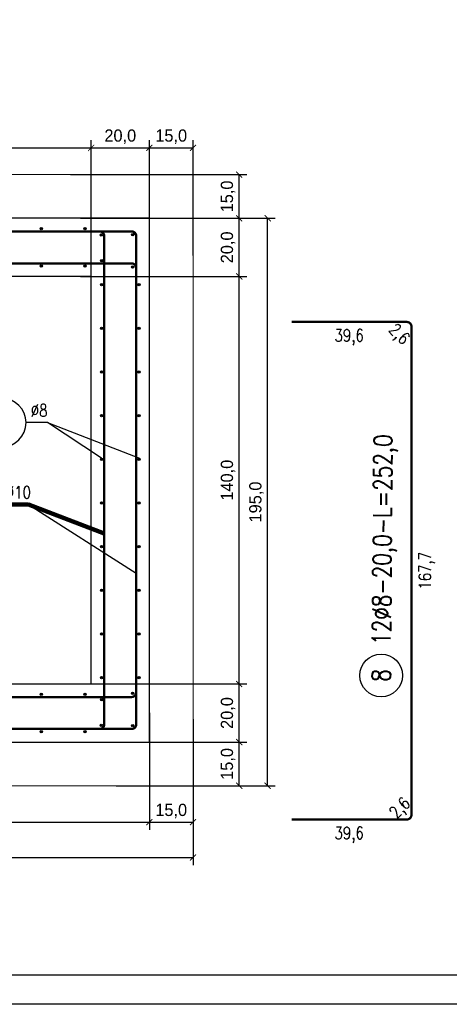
# Model space of a CAD drawing. Header units: millimetres. Extents: x 49320 to 60117, y -4209 to 20568.
# Tile 476 of 479: x 55394 to 55542, y 16443 to 16781. Entities that reach past the tile are written whole.
import ezdxf
from ezdxf.enums import TextEntityAlignment as Align

# ---------------------------------------------------------------- set-up
doc = ezdxf.new("R2010")
doc.units = ezdxf.units.MM
for name, color, linetype in [('_mt_wymiary konstr', 3, 'Continuous'), ('e-cad_cienkie', 1, 'Continuous'), ('e-cad_opisy', 7, 'Continuous'), ('e-cad_prety_przekroj', 4, 'Continuous'), ('e-cad_prety_widok', 3, 'Continuous'), ('RAMKA', 3, 'Continuous'), ('SPECBUD_Grube', 6, 'Continuous')]:
    doc.layers.add(name, color=color, linetype=linetype)
doc.layers.add('e-cad_rzutnie', color=61, linetype='Continuous', plot=False)
doc.layers.add('M_Ramki do druku', color=7, linetype='Continuous', lineweight=25)
doc.layers.add('M_Ramki rysunków', color=2, linetype='Continuous', lineweight=25)
doc.styles.add('e-cad_1', font='simplex.shx', dxfattribs={"width": 0.8})
doc.styles.add('MCAD_TS', font='GENISO.SHX', dxfattribs={"width": 0.8})
doc.dimstyles.new('e-cad_1_21_[cm]', dxfattribs={"dimscale": 2.1, "dimtxt": 2, "dimasz": 1, "dimexe": 1.25, "dimexo": 0.625, "dimtad": 1, "dimdec": 1, "dimrnd": 0.1, "dimzin": 1, "dimtxsty": 'Standard', "dimblk": 'ARCHTICK', "dimcen": 2.5, "dimclrd": 256, "dimclre": 256, "dimclrt": 7, "dimadec": 0, "dimazin": 0, "dimtfac": 1, "dimtmove": 0, "dimatfit": 3, "dimfxl": 1, "dimarcsym": 0})

# ---------------------------------------------------------------- blocks, each defined once
blk = doc.blocks.new('e-cad_ZelbetOpis_7')
blk.add_circle((5, 5), 3.5)
at = {"layer": 'e-cad_opisy', "style": 'e-cad_1', "width": 0.8, "flags": 1}
for tag, p in [('SREDNICA', (25, 8)), ('KOD', (30, 8)), ('SZT', (25, 7)), ('GATUNEK_STALI', (25, 6.5)), ('DLUGOSC', (25, 7.5)), ('A', (30, 6.5)), ('HAK_1', (30, 7.5)), ('HAK_2', (30, 7)), ('OPIS_2', (25, 5.5)), ('KLASA_STALI', (25, 6)), ('C', (30, 5.5)), ('B', (30, 6)), ('D', (30, 5)), ('E', (30, 4.5)), ('F', (30, 4)), ('R', (30, 3.5)), ('HAK_1_DLUGOSC', (30, 3)), ('HAK_2_DLUGOSC', (30, 2.5)), ('KIERUNEK', (30, 2))]:
    blk.add_attdef(tag, p, '', height=0.3, dxfattribs=at)
at = {"layer": 'e-cad_opisy', "style": 'e-cad_1', "width": 0.8}
blk.add_attdef('NR', text='', height=3, dxfattribs=at).set_placement((5, 3.5), align=Align.CENTER)
for tag, p in [('OPIS_1', (10, 3.5)), ('UWAGI', (10, -6))]:
    blk.add_attdef(tag, p, '', height=3, dxfattribs=at)
at = {"layer": 'e-cad_rzutnie', "style": 'e-cad_1', "width": 0.8}
blk.add_attdef('POZYCJA', (10, 7.5), '', height=2.5, dxfattribs=at)
blk = doc.blocks.new('e-cad_ZelbetOpisNiezliczalny_1P')
at = {"layer": 'e-cad_cienkie'}
blk.add_circle((4, 0), 4, dxfattribs=at)
at = {"layer": 'e-cad_opisy', "ltscale": 0.04, "style": 'e-cad_1', "width": 0.8}
for tag, p in [('OPIS', (-1, 1)), ('UWAGI', (-1, -3))]:
    blk.add_attdef(tag, text='', height=2, dxfattribs=at).set_placement(p, align=Align.RIGHT)
blk.add_attdef('NR', text='', height=3, dxfattribs=at).set_placement((4, 0), align=Align.MIDDLE_CENTER)
blk = doc.blocks.new('_ArchTick')
at = {"color": 0, "linetype": 'ByBlock', "const_width": 0.15}
blk.add_lwpolyline([(-0.5, -0.5), (0.5, 0.5)], dxfattribs=at)
blk = doc.blocks.new('e-cad_ZelbetOpisNiezliczalny_1L')
at = {"layer": 'e-cad_cienkie'}
blk.add_circle((-4, 0), 4, dxfattribs=at)
at = {"layer": 'e-cad_opisy', "ltscale": 0.04, "style": 'e-cad_1', "width": 0.8}
for tag, p in [('OPIS', (1, 1)), ('UWAGI', (1, -3))]:
    blk.add_attdef(tag, p, '', height=2, dxfattribs=at)
blk.add_attdef('NR', text='', height=3, dxfattribs=at).set_placement((-4, 0), align=Align.MIDDLE_CENTER)
blk = doc.blocks.new('*D1688')
at = {"layer": '_mt_wymiary konstr', "lineweight": -2, "ltscale": 0.84}
for p, q in [((55308.71, 16688.33), (55308.71, 16739.81)), ((55418.71, 16688.33), (55418.71, 16739.81)), ((55308.71, 16737.19), (55418.71, 16737.19))]:
    blk.add_line(p, q, dxfattribs=at)
at = {"layer": 'Defpoints', "color": 0}
for p in [(55418.71, 16737.19), (55308.71, 16687.02), (55418.71, 16687.02)]:
    blk.add_point(p, dxfattribs=at)
at = {"layer": '_mt_wymiary konstr', "linetype": 'ByBlock', "lineweight": -2, "xscale": 2.1, "yscale": 2.1, "zscale": 2.1, "rotation": 180}
blk.add_blockref('_ArchTick', (55308.71, 16737.19), dxfattribs=at)
at = {"layer": '_mt_wymiary konstr', "linetype": 'ByBlock', "lineweight": -2, "xscale": 2.1, "yscale": 2.1, "zscale": 2.1}
blk.add_blockref('_ArchTick', (55418.71, 16737.19), dxfattribs=at)
at = {"layer": '_mt_wymiary konstr', "color": 7, "insert": (55363.71, 16741.02), "char_height": 4.2, "attachment_point": 5}
blk.add_mtext('110,0', dxfattribs=at)
blk = doc.blocks.new('*D1689')
at = {"layer": '_mt_wymiary konstr', "lineweight": -2, "ltscale": 0.84}
for p, q in [((55418.71, 16688.33), (55418.71, 16739.81)), ((55438.71, 16694.54), (55438.71, 16739.81)), ((55418.71, 16737.19), (55438.71, 16737.19))]:
    blk.add_line(p, q, dxfattribs=at)
at = {"layer": 'Defpoints', "color": 0}
for p in [(55438.71, 16737.19), (55438.71, 16693.22), (55418.71, 16687.02)]:
    blk.add_point(p, dxfattribs=at)
at = {"layer": '_mt_wymiary konstr', "linetype": 'ByBlock', "lineweight": -2, "xscale": 2.1, "yscale": 2.1, "zscale": 2.1, "rotation": 180}
blk.add_blockref('_ArchTick', (55418.71, 16737.19), dxfattribs=at)
at = {"layer": '_mt_wymiary konstr', "linetype": 'ByBlock', "lineweight": -2, "xscale": 2.1, "yscale": 2.1, "zscale": 2.1}
blk.add_blockref('_ArchTick', (55438.71, 16737.19), dxfattribs=at)
at = {"layer": '_mt_wymiary konstr', "color": 7, "insert": (55428.71, 16741.02), "char_height": 4.2, "attachment_point": 5}
blk.add_mtext('20,0', dxfattribs=at)
blk = doc.blocks.new('*D1690')
at = {"layer": '_mt_wymiary konstr', "lineweight": -2, "ltscale": 0.84}
for p, q in [((55438.71, 16694.54), (55438.71, 16739.81)), ((55453.71, 16700.2), (55453.71, 16739.81)), ((55438.71, 16737.19), (55453.71, 16737.19))]:
    blk.add_line(p, q, dxfattribs=at)
at = {"layer": 'Defpoints', "color": 0}
for p in [(55453.71, 16737.19), (55453.71, 16698.89), (55438.71, 16693.22)]:
    blk.add_point(p, dxfattribs=at)
at = {"layer": '_mt_wymiary konstr', "linetype": 'ByBlock', "lineweight": -2, "xscale": 2.1, "yscale": 2.1, "zscale": 2.1, "rotation": 180}
blk.add_blockref('_ArchTick', (55438.71, 16737.19), dxfattribs=at)
at = {"layer": '_mt_wymiary konstr', "linetype": 'ByBlock', "lineweight": -2, "xscale": 2.1, "yscale": 2.1, "zscale": 2.1}
blk.add_blockref('_ArchTick', (55453.71, 16737.19), dxfattribs=at)
at = {"layer": '_mt_wymiary konstr', "color": 7, "insert": (55446.21, 16741.02), "char_height": 4.2, "attachment_point": 5}
blk.add_mtext('15,0', dxfattribs=at)
blk = doc.blocks.new('*D1691')
at = {"layer": '_mt_wymiary konstr', "lineweight": -2, "ltscale": 0.84}
for p, q in [((55427.3, 16532.98), (55472.21, 16532.98)), ((55469.59, 16517.98), (55469.59, 16532.98)), ((55427.3, 16517.98), (55472.21, 16517.98))]:
    blk.add_line(p, q, dxfattribs=at)
at = {"layer": 'Defpoints', "color": 0}
for p in [(55425.99, 16532.98), (55469.59, 16532.98), (55425.99, 16517.98)]:
    blk.add_point(p, dxfattribs=at)
at = {"layer": '_mt_wymiary konstr', "linetype": 'ByBlock', "lineweight": -2, "xscale": 2.1, "yscale": 2.1, "zscale": 2.1}
for p, rotation in [((55469.59, 16532.98), 90), ((55469.59, 16517.98), 270)]:
    blk.add_blockref('_ArchTick', p, dxfattribs=dict(at, rotation=rotation))
at = {"layer": '_mt_wymiary konstr', "color": 7, "insert": (55465.75, 16525.48), "char_height": 4.2, "attachment_point": 5, "rotation": 90}
blk.add_mtext('15,0', dxfattribs=at)
blk = doc.blocks.new('*D1692')
at = {"layer": '_mt_wymiary konstr', "lineweight": -2, "ltscale": 0.84}
for p, q in [((55410.02, 16552.98), (55472.21, 16552.98)), ((55469.59, 16532.98), (55469.59, 16552.98)), ((55427.3, 16532.98), (55472.21, 16532.98))]:
    blk.add_line(p, q, dxfattribs=at)
at = {"layer": 'Defpoints', "color": 0}
for p in [(55408.71, 16552.98), (55469.59, 16552.98), (55425.99, 16532.98)]:
    blk.add_point(p, dxfattribs=at)
at = {"layer": '_mt_wymiary konstr', "linetype": 'ByBlock', "lineweight": -2, "xscale": 2.1, "yscale": 2.1, "zscale": 2.1}
for p, rotation in [((55469.59, 16552.98), 90), ((55469.59, 16532.98), 270)]:
    blk.add_blockref('_ArchTick', p, dxfattribs=dict(at, rotation=rotation))
at = {"layer": '_mt_wymiary konstr', "color": 7, "insert": (55465.75, 16542.98), "char_height": 4.2, "attachment_point": 5, "rotation": 90}
blk.add_mtext('20,0', dxfattribs=at)
blk = doc.blocks.new('*D1693')
at = {"layer": '_mt_wymiary konstr', "lineweight": -2, "ltscale": 0.84}
for p, q in [((55415.06, 16692.98), (55472.21, 16692.98)), ((55469.59, 16552.98), (55469.59, 16692.98)), ((55410.02, 16552.98), (55472.21, 16552.98))]:
    blk.add_line(p, q, dxfattribs=at)
at = {"layer": 'Defpoints', "color": 0}
for p in [(55413.74, 16692.98), (55469.59, 16692.98), (55408.71, 16552.98)]:
    blk.add_point(p, dxfattribs=at)
at = {"layer": '_mt_wymiary konstr', "linetype": 'ByBlock', "lineweight": -2, "xscale": 2.1, "yscale": 2.1, "zscale": 2.1}
for p, rotation in [((55469.59, 16692.98), 90), ((55469.59, 16552.98), 270)]:
    blk.add_blockref('_ArchTick', p, dxfattribs=dict(at, rotation=rotation))
at = {"layer": '_mt_wymiary konstr', "color": 7, "insert": (55465.75, 16622.98), "char_height": 4.2, "attachment_point": 5, "rotation": 90}
blk.add_mtext('140,0', dxfattribs=at)
blk = doc.blocks.new('*D1694')
at = {"layer": '_mt_wymiary konstr', "lineweight": -2, "ltscale": 0.84}
for p, q in [((55415.06, 16712.98), (55472.21, 16712.98)), ((55469.59, 16692.98), (55469.59, 16712.98)), ((55415.06, 16692.98), (55472.21, 16692.98))]:
    blk.add_line(p, q, dxfattribs=at)
at = {"layer": 'Defpoints', "color": 0}
for p in [(55413.74, 16712.98), (55469.59, 16712.98), (55413.74, 16692.98)]:
    blk.add_point(p, dxfattribs=at)
at = {"layer": '_mt_wymiary konstr', "linetype": 'ByBlock', "lineweight": -2, "xscale": 2.1, "yscale": 2.1, "zscale": 2.1}
for p, rotation in [((55469.59, 16712.98), 90), ((55469.59, 16692.98), 270)]:
    blk.add_blockref('_ArchTick', p, dxfattribs=dict(at, rotation=rotation))
at = {"layer": '_mt_wymiary konstr', "color": 7, "insert": (55465.75, 16702.98), "char_height": 4.2, "attachment_point": 5, "rotation": 90}
blk.add_mtext('20,0', dxfattribs=at)
blk = doc.blocks.new('*D1695')
at = {"layer": '_mt_wymiary konstr', "lineweight": -2, "ltscale": 0.84}
for p, q in [((55411.55, 16727.98), (55472.21, 16727.98)), ((55469.59, 16712.98), (55469.59, 16727.98)), ((55415.06, 16712.98), (55472.21, 16712.98))]:
    blk.add_line(p, q, dxfattribs=at)
at = {"layer": 'Defpoints', "color": 0}
for p in [(55410.24, 16727.98), (55469.59, 16727.98), (55413.74, 16712.98)]:
    blk.add_point(p, dxfattribs=at)
at = {"layer": '_mt_wymiary konstr', "linetype": 'ByBlock', "lineweight": -2, "xscale": 2.1, "yscale": 2.1, "zscale": 2.1}
for p, rotation in [((55469.59, 16727.98), 90), ((55469.59, 16712.98), 270)]:
    blk.add_blockref('_ArchTick', p, dxfattribs=dict(at, rotation=rotation))
at = {"layer": '_mt_wymiary konstr', "color": 7, "insert": (55465.75, 16720.48), "char_height": 4.2, "attachment_point": 5, "rotation": 90}
blk.add_mtext('15,0', dxfattribs=at)
blk = doc.blocks.new('*D1696')
at = {"layer": '_mt_wymiary konstr', "lineweight": -2, "ltscale": 0.84}
for p, q in [((55455.02, 16712.98), (55481.98, 16712.98)), ((55479.36, 16517.98), (55479.36, 16712.98)), ((55455.02, 16517.98), (55481.98, 16517.98))]:
    blk.add_line(p, q, dxfattribs=at)
at = {"layer": 'Defpoints', "color": 0}
for p in [(55453.71, 16712.98), (55479.36, 16712.98), (55453.71, 16517.98)]:
    blk.add_point(p, dxfattribs=at)
at = {"layer": '_mt_wymiary konstr', "linetype": 'ByBlock', "lineweight": -2, "xscale": 2.1, "yscale": 2.1, "zscale": 2.1}
for p, rotation in [((55479.36, 16712.98), 90), ((55479.36, 16517.98), 270)]:
    blk.add_blockref('_ArchTick', p, dxfattribs=dict(at, rotation=rotation))
at = {"layer": '_mt_wymiary konstr', "color": 7, "insert": (55475.52, 16615.48), "char_height": 4.2, "attachment_point": 5, "rotation": 90}
blk.add_mtext('195,0', dxfattribs=at)
blk = doc.blocks.new('*D1697')
at = {"layer": '_mt_wymiary konstr', "lineweight": -2, "ltscale": 0.84}
for p, q in [((55453.71, 16525.19), (55453.71, 16490.7)), ((55273.71, 16522.76), (55273.71, 16490.7)), ((55273.71, 16493.33), (55453.71, 16493.33))]:
    blk.add_line(p, q, dxfattribs=at)
at = {"layer": 'Defpoints', "color": 0}
for p in [(55453.71, 16526.5), (55273.71, 16524.07), (55453.71, 16493.33)]:
    blk.add_point(p, dxfattribs=at)
at = {"layer": '_mt_wymiary konstr', "linetype": 'ByBlock', "lineweight": -2, "xscale": 2.1, "yscale": 2.1, "zscale": 2.1, "rotation": 180}
blk.add_blockref('_ArchTick', (55273.71, 16493.33), dxfattribs=at)
at = {"layer": '_mt_wymiary konstr', "linetype": 'ByBlock', "lineweight": -2, "xscale": 2.1, "yscale": 2.1, "zscale": 2.1}
blk.add_blockref('_ArchTick', (55453.71, 16493.33), dxfattribs=at)
at = {"layer": '_mt_wymiary konstr', "color": 7, "insert": (55363.71, 16497.16), "char_height": 4.2, "attachment_point": 5}
blk.add_mtext('180,0', dxfattribs=at)
blk = doc.blocks.new('*D1699')
at = {"layer": '_mt_wymiary konstr', "lineweight": -2, "ltscale": 0.84}
for p, q in [((55438.71, 16542.99), (55438.71, 16502.84)), ((55288.71, 16537.86), (55288.71, 16502.84)), ((55288.71, 16505.46), (55438.71, 16505.46))]:
    blk.add_line(p, q, dxfattribs=at)
at = {"layer": 'Defpoints', "color": 0}
for p in [(55438.71, 16544.3), (55288.71, 16539.18), (55438.71, 16505.46)]:
    blk.add_point(p, dxfattribs=at)
at = {"layer": '_mt_wymiary konstr', "linetype": 'ByBlock', "lineweight": -2, "xscale": 2.1, "yscale": 2.1, "zscale": 2.1, "rotation": 180}
blk.add_blockref('_ArchTick', (55288.71, 16505.46), dxfattribs=at)
at = {"layer": '_mt_wymiary konstr', "linetype": 'ByBlock', "lineweight": -2, "xscale": 2.1, "yscale": 2.1, "zscale": 2.1}
blk.add_blockref('_ArchTick', (55438.71, 16505.46), dxfattribs=at)
at = {"layer": '_mt_wymiary konstr', "color": 7, "insert": (55363.71, 16509.3), "char_height": 4.2, "attachment_point": 5}
blk.add_mtext('150,0', dxfattribs=at)
blk = doc.blocks.new('*D1700')
at = {"layer": '_mt_wymiary konstr', "lineweight": -2, "ltscale": 0.84}
for p, q in [((55438.71, 16542.99), (55438.71, 16502.84)), ((55453.71, 16540.83), (55453.71, 16502.84)), ((55438.71, 16505.46), (55453.71, 16505.46))]:
    blk.add_line(p, q, dxfattribs=at)
at = {"layer": 'Defpoints', "color": 0}
for p in [(55438.71, 16544.3), (55453.71, 16542.14), (55453.71, 16505.46)]:
    blk.add_point(p, dxfattribs=at)
at = {"layer": '_mt_wymiary konstr', "linetype": 'ByBlock', "lineweight": -2, "xscale": 2.1, "yscale": 2.1, "zscale": 2.1, "rotation": 180}
blk.add_blockref('_ArchTick', (55438.71, 16505.46), dxfattribs=at)
at = {"layer": '_mt_wymiary konstr', "linetype": 'ByBlock', "lineweight": -2, "xscale": 2.1, "yscale": 2.1, "zscale": 2.1}
blk.add_blockref('_ArchTick', (55453.71, 16505.46), dxfattribs=at)
at = {"layer": '_mt_wymiary konstr', "color": 7, "insert": (55446.21, 16509.3), "char_height": 4.2, "attachment_point": 5}
blk.add_mtext('15,0', dxfattribs=at)
blk = doc.blocks.new('*U662')
at = {"layer": 'M_Ramki rysunków', "color": 0, "linetype": 'ByBlock', "lineweight": -2}
blk.add_lwpolyline([(20, 5), (20, 292), (670, 292), (670, 5)], close=True, dxfattribs=at)
at = {"layer": 'M_Ramki do druku', "style": 'MCAD_TS', "width": 0.8}
for tag, p in [('KOMENTARZ', (11.54, 30.57)), ('RYSUNEK', (15.28, 30.57)), ('DATA', (19.02, 30.57))]:
    blk.add_attdef(tag, p, '', height=2, rotation=90, dxfattribs=at)

msp = doc.modelspace()

# ---------------------------------------------------------------- hatches: boundary and pattern name
at = {"layer": 'e-cad_prety_przekroj', "ltscale": 0.84}
h = msp.add_hatch(color=256, dxfattribs=at)
edge = h.paths.add_edge_path()
edge.add_arc((55401.53, 16709.43), 0.4, -90, 270, ccw=False)
h = msp.add_hatch(color=256, dxfattribs=at)
edge = h.paths.add_edge_path()
edge.add_arc((55416.53, 16709.43), 0.4, -90, 270, ccw=False)
h = msp.add_hatch(color=256, dxfattribs=at)
edge = h.paths.add_edge_path()
edge.add_arc((55422.14, 16707.25), 0.4, 270, 630)
h = msp.add_hatch(color=256, dxfattribs=at)
edge = h.paths.add_edge_path()
edge.add_arc((55432.99, 16707.33), 0.4, 270, 630)
h = msp.add_hatch(color=256, dxfattribs=at)
edge = h.paths.add_edge_path()
edge.add_arc((55401.53, 16696.54), 0.4, 90, 450)
h = msp.add_hatch(color=256, dxfattribs=at)
edge = h.paths.add_edge_path()
edge.add_arc((55416.53, 16696.54), 0.4, 90, 450)
h = msp.add_hatch(color=256, dxfattribs=at)
edge = h.paths.add_edge_path()
edge.add_arc((55422.36, 16698.4), 0.4, 270, 630)
h = msp.add_hatch(color=256, dxfattribs=at)
edge = h.paths.add_edge_path()
edge.add_arc((55432.95, 16696.2), 0.4, 270, 630)
h = msp.add_hatch(color=256, dxfattribs=at)
edge = h.paths.add_edge_path()
edge.add_arc((55422.27, 16690.17), 0.4, 0, 360)
h = msp.add_hatch(color=256, dxfattribs=at)
edge = h.paths.add_edge_path()
edge.add_arc((55435.15, 16690.17), 0.4, -180, 180, ccw=False)
h = msp.add_hatch(color=256, dxfattribs=at)
edge = h.paths.add_edge_path()
edge.add_arc((55422.27, 16675.17), 0.4, 0, 360)
h = msp.add_hatch(color=256, dxfattribs=at)
edge = h.paths.add_edge_path()
edge.add_arc((55435.15, 16675.17), 0.4, -180, 180, ccw=False)
h = msp.add_hatch(color=256, dxfattribs=at)
edge = h.paths.add_edge_path()
edge.add_arc((55422.27, 16660.17), 0.4, 0, 360)
h = msp.add_hatch(color=256, dxfattribs=at)
edge = h.paths.add_edge_path()
edge.add_arc((55435.15, 16660.17), 0.4, -180, 180, ccw=False)
h = msp.add_hatch(color=256, dxfattribs=at)
edge = h.paths.add_edge_path()
edge.add_arc((55422.27, 16645.17), 0.4, 0, 360)
h = msp.add_hatch(color=256, dxfattribs=at)
edge = h.paths.add_edge_path()
edge.add_arc((55435.15, 16645.17), 0.4, -180, 180, ccw=False)
h = msp.add_hatch(color=256, dxfattribs=at)
edge = h.paths.add_edge_path()
edge.add_arc((55422.27, 16630.17), 0.4, 0, 360)
h = msp.add_hatch(color=256, dxfattribs=at)
edge = h.paths.add_edge_path()
edge.add_arc((55435.15, 16630.17), 0.4, -180, 180, ccw=False)
h = msp.add_hatch(color=256, dxfattribs=at)
edge = h.paths.add_edge_path()
edge.add_arc((55422.27, 16615.17), 0.4, 0, 360)
h = msp.add_hatch(color=256, dxfattribs=at)
edge = h.paths.add_edge_path()
edge.add_arc((55435.15, 16615.17), 0.4, -180, 180, ccw=False)
h = msp.add_hatch(color=256, dxfattribs=at)
edge = h.paths.add_edge_path()
edge.add_arc((55422.27, 16600.17), 0.4, 0, 360)
h = msp.add_hatch(color=256, dxfattribs=at)
edge = h.paths.add_edge_path()
edge.add_arc((55435.15, 16600.17), 0.4, -180, 180, ccw=False)
h = msp.add_hatch(color=256, dxfattribs=at)
edge = h.paths.add_edge_path()
edge.add_arc((55422.27, 16585.17), 0.4, 0, 360)
h = msp.add_hatch(color=256, dxfattribs=at)
edge = h.paths.add_edge_path()
edge.add_arc((55435.15, 16585.17), 0.4, -180, 180, ccw=False)
h = msp.add_hatch(color=256, dxfattribs=at)
edge = h.paths.add_edge_path()
edge.add_arc((55422.27, 16570.17), 0.4, 0, 360)
h = msp.add_hatch(color=256, dxfattribs=at)
edge = h.paths.add_edge_path()
edge.add_arc((55435.15, 16570.17), 0.4, -180, 180, ccw=False)
h = msp.add_hatch(color=256, dxfattribs=at)
edge = h.paths.add_edge_path()
edge.add_arc((55422.27, 16555.17), 0.4, 0, 360)
h = msp.add_hatch(color=256, dxfattribs=at)
edge = h.paths.add_edge_path()
edge.add_arc((55435.15, 16555.17), 0.4, -180, 180, ccw=False)
h = msp.add_hatch(color=256, dxfattribs=at)
edge = h.paths.add_edge_path()
edge.add_arc((55401.53, 16549.43), 0.4, -90, 270, ccw=False)
h = msp.add_hatch(color=256, dxfattribs=at)
edge = h.paths.add_edge_path()
edge.add_arc((55416.53, 16549.43), 0.4, -90, 270, ccw=False)
h = msp.add_hatch(color=256, dxfattribs=at)
edge = h.paths.add_edge_path()
edge.add_arc((55422.36, 16547.56), 0.4, -270, 90, ccw=False)
h = msp.add_hatch(color=256, dxfattribs=at)
edge = h.paths.add_edge_path()
edge.add_arc((55432.95, 16549.77), 0.4, -270, 90, ccw=False)
h = msp.add_hatch(color=256, dxfattribs=at)
edge = h.paths.add_edge_path()
edge.add_arc((55422.14, 16538.71), 0.4, -270, 90, ccw=False)
h = msp.add_hatch(color=256, dxfattribs=at)
edge = h.paths.add_edge_path()
edge.add_arc((55432.99, 16538.64), 0.4, -270, 90, ccw=False)
h = msp.add_hatch(color=256, dxfattribs=at)
edge = h.paths.add_edge_path()
edge.add_arc((55401.53, 16536.54), 0.4, 90, 450)
h = msp.add_hatch(color=256, dxfattribs=at)
edge = h.paths.add_edge_path()
edge.add_arc((55416.53, 16536.54), 0.4, 90, 450)

# ---------------------------------------------------------------- linework, layer by layer
at = {"layer": '_mt_wymiary konstr', "color": 1, "ltscale": 0.84}
msp.add_line((55403.71, 16642.76), (55435.3, 16630.54), dxfattribs=at)
at = {"layer": 'e-cad_cienkie', "ltscale": 0.84}
msp.add_line((55397.21, 16614.59), (55434.2, 16590.99), dxfattribs=at)
at = {"layer": 'e-cad_prety_przekroj', "ltscale": 0.84}
for centre in [(55401.53, 16709.43), (55416.53, 16709.43), (55422.14, 16707.25), (55432.99, 16707.33), (55401.53, 16696.54), (55416.53, 16696.54), (55422.36, 16698.4), (55432.95, 16696.2), (55422.27, 16690.17), (55435.15, 16690.17), (55422.27, 16675.17), (55435.15, 16675.17), (55422.27, 16660.17), (55435.15, 16660.17), (55422.27, 16645.17), (55435.15, 16645.17), (55422.27, 16630.17), (55435.15, 16630.17), (55422.27, 16615.17), (55435.15, 16615.17), (55422.27, 16600.17), (55435.15, 16600.17), (55422.27, 16585.17), (55435.15, 16585.17), (55422.27, 16570.17), (55435.15, 16570.17), (55422.27, 16555.17), (55435.15, 16555.17), (55401.53, 16549.43), (55416.53, 16549.43), (55422.36, 16547.56), (55432.95, 16549.77), (55422.14, 16538.71), (55432.99, 16538.64), (55401.53, 16536.54), (55416.53, 16536.54)]:
    msp.add_circle(centre, 0.4, dxfattribs=at)
at = {"layer": 'e-cad_prety_widok', "ltscale": 0.84}
for points in [[(55293.22, 16667.27, 0.8, 0.8, 0), (55293.22, 16706.82, 0.8, 0.8, -0.414214), (55294.87, 16708.47, 0.8, 0.8, 0), (55432.55, 16708.47, 0.8, 0.8, -0.414214), (55434.2, 16706.82, 0.8, 0.8, 0), (55434.2, 16662.05, 0, 0, 0)], [(55382.02, 16708.47, 0.8, 0.8, 0), (55421.57, 16708.47, 0.8, 0.8, -0.414214), (55423.22, 16706.82, 0.8, 0.8, 0), (55423.22, 16539.14, 0.8, 0.8, -0.414214), (55421.57, 16537.49, 0.8, 0.8, 0), (55376.79, 16537.49, 0, 0, 0)], [(55393, 16708.47, 0.8, 0.8, 0), (55432.55, 16708.47, 0.8, 0.8, -0.414214), (55434.2, 16706.82, 0.8, 0.8, 0), (55434.2, 16539.14, 0.8, 0.8, -0.414214), (55432.55, 16537.49, 0.8, 0.8, 0), (55387.77, 16537.49, 0, 0, 0)], [(55293.22, 16656.29, 0.8, 0.8, 0), (55293.22, 16695.84, 0.8, 0.8, -0.414214), (55294.87, 16697.49, 0.8, 0.8, 0), (55432.55, 16697.49, 0.8, 0.8, -0.414214), (55434.2, 16695.84, 0.8, 0.8, 0), (55434.2, 16651.06, 0, 0, 0)], [(55487.6, 16677.36, 0.8, 0.8, 0), (55527.15, 16677.36, 0.8, 0.8, -0.414214), (55528.8, 16675.71, 0.8, 0.8, 0), (55528.8, 16508.03, 0.8, 0.8, -0.414214), (55527.15, 16506.38, 0.8, 0.8, 0), (55487.6, 16506.38, 0, 0, 0)], [(55293.22, 16589.67, 0.8, 0.8, 0), (55293.22, 16550.12, 0.8, 0.8, 0.414214), (55294.87, 16548.47, 0.8, 0.8, 0), (55432.55, 16548.47, 0.8, 0.8, 0.414214), (55434.2, 16550.12, 0.8, 0.8, 0), (55434.2, 16594.9, 0, 0, 0)], [(55293.22, 16578.69, 0.8, 0.8, 0), (55293.22, 16539.14, 0.8, 0.8, 0.414214), (55294.87, 16537.49, 0.8, 0.8, 0), (55432.55, 16537.49, 0.8, 0.8, 0.414214), (55434.2, 16539.14, 0.8, 0.8, 0), (55434.2, 16583.92, 0, 0, 0)]]:
    msp.add_lwpolyline(points, format="xyseb", dxfattribs=at)
at = {"layer": 'RAMKA', "ltscale": 0.711111}
msp.add_lwpolyline([(54640.95, 17036.89), (55990.95, 17036.89), (55990.95, 16442.89), (54640.95, 16442.89)], close=True, dxfattribs=at)
at = {"layer": 'SPECBUD_Grube', "linetype": 'Continuous', "lineweight": 5, "ltscale": 100}
msp.add_lwpolyline([(55273.71, 16517.98), (55453.71, 16517.98), (55453.71, 16727.98), (55273.71, 16727.98)], close=True, dxfattribs=at)
at = {"layer": 'SPECBUD_Grube', "linetype": 'Continuous', "ltscale": 100}
for points in [[(55288.71, 16712.98), (55288.71, 16532.98), (55438.71, 16532.98), (55438.71, 16712.98)], [(55308.71, 16692.98), (55308.71, 16552.98), (55418.71, 16552.98), (55418.71, 16692.98)]]:
    msp.add_lwpolyline(points, close=True, dxfattribs=at)

# ---------------------------------------------------------------- block references
at = {"color": 0, "xscale": 2, "yscale": 2, "zscale": 2}
msp.add_blockref('*U662', (54640.95, 16442.89), dxfattribs=at)
at = {"layer": 'e-cad_opisy', "ltscale": 0.84}
ref = msp.add_blockref('e-cad_ZelbetOpisNiezliczalny_1P', (55396.33, 16642.76), dxfattribs=dict(at, xscale=-2.1, yscale=2.1, zscale=2.1))
ref.add_attrib('OPIS', '%%c8', dxfattribs={"ltscale": 0.04, "height": 4.2, "style": 'e-cad_1', "width": 0.8}).set_placement((55403.71, 16644.86), align=Align.RIGHT)
ref.add_attrib('NR', '11', dxfattribs={"ltscale": 0.04, "height": 6.3, "style": 'e-cad_1', "width": 0.8}).set_placement((55387.93, 16642.76), align=Align.MIDDLE_CENTER)
at = {"layer": 'e-cad_opisy', "ltscale": 0.84, "xscale": 2.1, "yscale": 2.1, "zscale": 2.1}
msp.add_blockref('e-cad_ZelbetOpisNiezliczalny_1L', (55387.27, 16614.59), dxfattribs=at).add_auto_attribs({'OPIS': '%%c10', 'NR': '8'})
at = {"layer": 'e-cad_opisy', "ltscale": 0.84, "xscale": 2.1, "yscale": 2.1, "zscale": 2.1, "rotation": 89.55513385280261}
msp.add_blockref('e-cad_ZelbetOpis_7', (55528.8, 16545.31), dxfattribs=at).add_auto_attribs({'OPIS_1': '12%%c8-20,0-L=252,0', 'NR': '8'})

# ---------------------------------------------------------------- texts
at = {"layer": 'e-cad_opisy', "ltscale": 0.84, "style": 'e-cad_1', "width": 0.8}
for s, rotation, p in [('2,6', 315, (55524.72, 16673.29)), ('167,7', 90, (55533.4, 16591.87)), ('2,6', 45, (55524.72, 16510.46))]:
    msp.add_text(s, height=4.2, rotation=rotation, dxfattribs=at).set_placement(p, align=Align.MIDDLE_CENTER)
for p in [(55507.38, 16672.76), (55507.38, 16501.78)]:
    msp.add_text('39,6', height=4.2, dxfattribs=at).set_placement(p, align=Align.MIDDLE_CENTER)

# ---------------------------------------------------------------- dimensions: what is measured, and where the dimension line sits
at = {"layer": '_mt_wymiary konstr', "ltscale": 0.84}
for base, p1, p2, picture, middle in [((55418.71, 16737.19), (55308.71, 16687.02), (55418.71, 16687.02), '*D1688', (55363.71, 16741.02)), ((55438.71, 16737.19), (55418.71, 16687.02), (55438.71, 16693.22), '*D1689', (55428.71, 16741.02)), ((55453.71, 16737.19), (55438.71, 16693.22), (55453.71, 16698.89), '*D1690', (55446.21, 16741.02)), ((55438.71, 16505.46), (55288.71, 16539.18), (55438.71, 16544.3), '*D1699', (55363.71, 16509.3)), ((55453.71, 16505.46), (55438.71, 16544.3), (55453.71, 16542.14), '*D1700', (55446.21, 16509.3))]:
    dim = msp.add_linear_dim(base=base, p1=p1, p2=p2, dimstyle='e-cad_1_21_[cm]', override={"dimtmove": 1}, dxfattribs=at)
    dim.commit()
    dim.dimension.update_dxf_attribs({"geometry": picture, "text_midpoint": middle})
for base, p1, p2, picture, middle in [((55469.59, 16727.98), (55413.74, 16712.98), (55410.24, 16727.98), '*D1695', (55465.75, 16720.48)), ((55469.59, 16712.98), (55413.74, 16692.98), (55413.74, 16712.98), '*D1694', (55465.75, 16702.98)), ((55469.59, 16692.98), (55408.71, 16552.98), (55413.74, 16692.98), '*D1693', (55465.75, 16622.98)), ((55469.59, 16552.98), (55425.99, 16532.98), (55408.71, 16552.98), '*D1692', (55465.75, 16542.98))]:
    dim = msp.add_linear_dim(base=base, p1=p1, p2=p2, angle=90, dimstyle='e-cad_1_21_[cm]', override={"dimtmove": 1}, dxfattribs=at)
    dim.commit()
    dim.dimension.update_dxf_attribs({"geometry": picture, "text_midpoint": middle})
for base, p1, p2, picture, middle in [((55479.36, 16712.98), (55453.71, 16517.98), (55453.71, 16712.98), '*D1696', (55475.52, 16615.48)), ((55469.59, 16532.98), (55425.99, 16517.98), (55425.99, 16532.98), '*D1691', (55465.75, 16525.48))]:
    dim = msp.add_linear_dim(base=base, p1=p1, p2=p2, angle=90, dimstyle='e-cad_1_21_[cm]', dxfattribs=at)
    dim.commit()
    dim.dimension.update_dxf_attribs({"geometry": picture, "text_midpoint": middle})
dim = msp.add_linear_dim(base=(55453.71, 16493.33), p1=(55273.71, 16524.07), p2=(55453.71, 16526.5), dimstyle='e-cad_1_21_[cm]', dxfattribs=at)
dim.commit()
dim.dimension.update_dxf_attribs({"geometry": '*D1697', "text_midpoint": (55363.71, 16497.16)})

# ---------------------------------------------------------------- leaders
at = {"layer": 'e-cad_cienkie', "ltscale": 0.84}
for points, override in [([(55422.27, 16630.57), (55403.71, 16642.76), (55396.33, 16642.76)], {"dimldrblk": 'None'}), ([(55423.22, 16604.64), (55397.21, 16614.59), (55387.27, 16614.59)], {"dimscale": 2.1, "dimtxt": 2, "dimasz": 1, "dimgap": 0.625, "dimtad": 1, "dimtxsty": 'e-cad_1', "dimclrd": 256, "dimldrblk": 'None', "dimlwd": 65534})]:
    msp.add_leader(points, dimstyle='e-cad_1_21_[cm]', override=override, dxfattribs=at)

doc.saveas('drawing.dxf')
